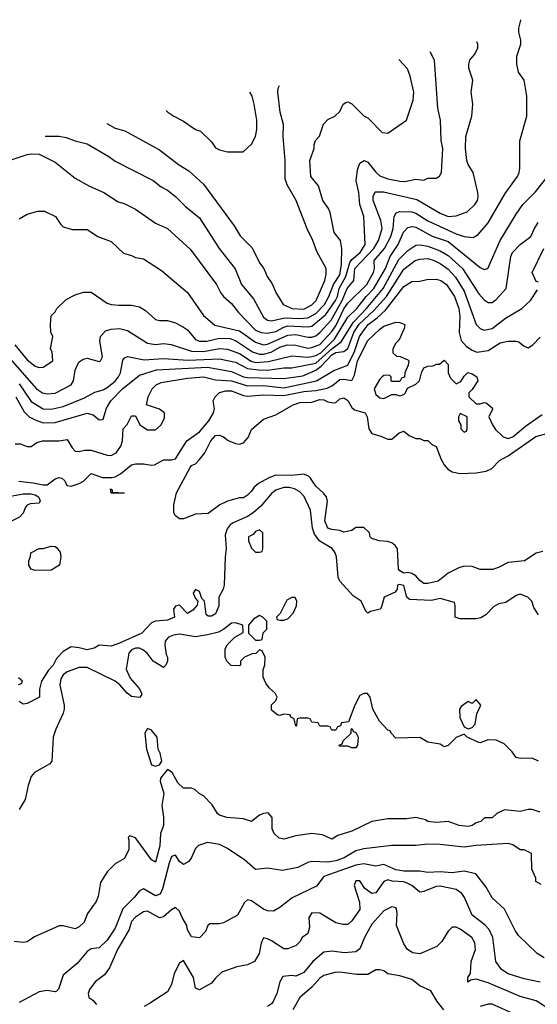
# Model space of a CAD drawing. Header units: inches. Extents: x 1793389 to 1900389, y 320802 to 470796.
# Tile 746 of 752: x 1856213 to 1858795, y 463317 to 468232. Entities that reach past the tile are written whole.
import ezdxf

# ---------------------------------------------------------------- set-up
doc = ezdxf.new("R2010")
doc.units = ezdxf.units.IN
doc.header["$MEASUREMENT"] = 0
doc.layers.add('B8456', color=7, linetype='Continuous')

msp = doc.modelspace()

# ---------------------------------------------------------------- linework, layer by layer
at = {"layer": 'B8456', "color": 2}
for points, elevation in [([(1856188, 466610), (1856250, 466534.8), (1856290, 466502.8), (1856310, 466496), (1856330, 466498), (1856378, 466530), (1856374.6, 466574.6), (1856366, 466590), (1856378, 466650), (1856368.4, 466671.6), (1856366, 466710), (1856370, 466754), (1856390, 466774), (1856398, 466790), (1856444.7, 466835.3), (1856490, 466858), (1856531.6, 466871.6), (1856570, 466871.3), (1856650, 466818), (1856670, 466811.3), (1856706.8, 466806.8), (1856770, 466807.3), (1856810, 466798.8), (1856839.9, 466779.9), (1856890, 466736), (1856911.1, 466731.1), (1856950, 466730.8), (1856990, 466719.1), (1857030, 466698), (1857050, 466684), (1857090, 466636.3), (1857110, 466627.2), (1857147.1, 466627.1), (1857210, 466642.7), (1857260.5, 466640.5), (1857290, 466630.3), (1857373.9, 466573.9), (1857410, 466562.4), (1857430, 466562.8), (1857467.3, 466572.7), (1857510, 466598.3), (1857548, 466610), (1857590, 466607.4), (1857650, 466592.9), (1857670, 466595.2), (1857710, 466610.3), (1857770, 466675.6), (1857790, 466704.2), (1857830, 466788.4), (1857850, 466817), (1857944.7, 466910), (1857978.7, 466970), (1857983.6, 466990), (1857980.7, 467030), (1858032.4, 467090), (1858064.4, 467150), (1858076.4, 467190), (1858080.9, 467250), (1858091.9, 467268.1), (1858110, 467275.5), (1858170, 467273.7), (1858190, 467267), (1858250, 467228.7), (1858390, 467163.1), (1858430, 467150.5), (1858474.8, 467145.2), (1858500.1, 467159.9), (1858550, 467218.8), (1858635.3, 467364.7), (1858696, 467450), (1858705.2, 467470), (1858709, 467490), (1858708.4, 467628.4), (1858744, 467750), (1858744, 467850), (1858729.2, 467930), (1858702, 467970), (1858694, 468010), (1858694, 468050), (1858713.2, 468110), (1858713.2, 468130), (1858702.7, 468170), (1858702.7, 468190), (1858712.7, 468230), (1858712.2, 468232.4)], 298), ([(1856210, 467238), (1856250, 467262), (1856303.1, 467276.9), (1856336.9, 467276.9), (1856390.7, 467250.7), (1856417.3, 467210), (1856430, 467199.1), (1856475.1, 467184.9), (1856550, 467184.7), (1856602, 467150), (1856670, 467124.7), (1856730, 467066), (1856770, 467056), (1856790, 467046), (1856830, 467038), (1856919.8, 466979.8), (1857050, 466871), (1857130, 466756), (1857186.7, 466706.7), (1857310, 466678.3), (1857390, 466621.7), (1857430, 466609), (1857450, 466613.1), (1857550, 466658), (1857590, 466660.8), (1857650, 466647.4), (1857670, 466647.4), (1857690, 466654.9), (1857709.8, 466670.2), (1857767, 466733), (1857821.4, 466830), (1857847.3, 466890), (1857880.7, 466930), (1857884.8, 466990), (1857980.4, 467090), (1858003.1, 467130), (1858021.3, 467190), (1858014.3, 467230), (1857976.9, 467330), (1857976.2, 467350), (1857986.3, 467373.7), (1858027.5, 467372.5), (1858194, 467334), (1858310, 467266.7), (1858350, 467250.4), (1858390, 467253.4), (1858446.3, 467273.7), (1858484, 467310), (1858497.2, 467330), (1858501.2, 467350), (1858499, 467370), (1858475.3, 467470), (1858450, 467508.7), (1858443.7, 467530), (1858437.2, 467590), (1858439, 467650), (1858469, 467750), (1858473.2, 467810), (1858466, 467870), (1858473.2, 467930), (1858453.2, 467990), (1858453.2, 468010), (1858459, 468030), (1858482, 468058), (1858499, 468090), (1858499, 468110), (1858494.4, 468122.3)], 302), ([(1856150, 467525.5), (1856250, 467558.8), (1856270, 467562.8), (1856310, 467561), (1856390, 467521), (1856490, 467441), (1856561.1, 467401.1), (1856632, 467370), (1856703.5, 467323.5), (1856734.4, 467314.4), (1856790, 467286), (1856890, 467216), (1856950.5, 467190.5), (1857065.2, 467085.2), (1857194.8, 466910), (1857214.8, 466870), (1857230, 466851), (1857270, 466816), (1857304, 466770), (1857390, 466683.1), (1857418, 466670), (1857450, 466667.6), (1857490, 466675.2), (1857530, 466697.7), (1857550, 466703.6), (1857650, 466698.5), (1857670, 466702.3), (1857739.7, 466760.3), (1857788.7, 466830), (1857798.9, 466850), (1857807.1, 466890), (1857839.8, 466950), (1857860, 467020), (1857870, 467034.6), (1857912.4, 467070), (1857936.9, 467110), (1857929.2, 467250), (1857909.3, 467310), (1857904.5, 467370), (1857892.1, 467427.9), (1857897.5, 467482.5), (1857910, 467516), (1857932, 467530), (1857950, 467521), (1857990, 467470.7), (1858010, 467453.4), (1858050, 467438), (1858110, 467426), (1858134.8, 467425.2), (1858190, 467436), (1858230, 467432), (1858250, 467442), (1858290, 467442), (1858308, 467452), (1858318, 467470), (1858324, 467590), (1858315.1, 467630), (1858312.7, 467730), (1858299.3, 467790), (1858282, 468030), (1858260.7, 468072.7)], 306), ([(1856340.1, 467650.3), (1856410, 467650.4), (1856445.1, 467645.1), (1856490, 467627.3), (1856550, 467613.4), (1856658, 467550), (1856690, 467526), (1856878, 467430), (1856918, 467398), (1856950, 467381), (1856991, 467350), (1857039.9, 467299.9), (1857110, 467242.8), (1857207.7, 467090), (1857288.1, 466988.1), (1857319.1, 466910), (1857379, 466839), (1857430, 466747.7), (1857450, 466733), (1857470, 466728.5), (1857536.5, 466743.5), (1857610, 466740.7), (1857650, 466744.4), (1857690, 466765.3), (1857732.9, 466810), (1857756, 466850), (1857777.8, 466910), (1857810, 466958), (1857819.3, 467010), (1857819.5, 467090), (1857812.7, 467130), (1857782.7, 467170), (1857761.2, 467270), (1857753.2, 467290), (1857726, 467330), (1857703.2, 467403.2), (1857665.2, 467450), (1857661.2, 467530), (1857682, 467590), (1857682, 467610), (1857688.7, 467630), (1857708.9, 467651.1), (1857728.9, 467711.1), (1857750, 467734), (1857786, 467750), (1857810, 467774), (1857826, 467810), (1857840.4, 467819.6), (1857850, 467822), (1857870, 467812), (1857931.6, 467751.6), (1857950, 467742), (1858022, 467670), (1858050, 467666), (1858142, 467730), (1858176, 467830), (1858179.3, 467870), (1858160.9, 467950), (1858147.5, 467987.5), (1858103.8, 468034.2)], 310), ([(1856648.1, 467714.5), (1856690, 467691), (1856738, 467678), (1856910, 467582.8), (1857004.7, 467510), (1857057.5, 467477.5), (1857130.5, 467410.5), (1857282.5, 467202.5), (1857313.2, 467153.2), (1857373.2, 467093.2), (1857410, 467018), (1857431, 466990), (1857446.8, 466950), (1857473.2, 466913.2), (1857490.8, 466870), (1857526.8, 466810), (1857572, 466790), (1857630, 466787.6), (1857670, 466808.7), (1857691.3, 466830), (1857735.1, 466930), (1857742, 466962), (1857741.2, 466990), (1857694.8, 467074.8), (1857676, 467130), (1857647.5, 467187.5), (1857592.3, 467330), (1857547.7, 467407.7), (1857537.5, 467437.5), (1857537, 467530), (1857527, 467650), (1857529.6, 467710), (1857512, 467770), (1857501.2, 467870), (1857502, 467890), (1857509.9, 467903.2)], 314), ([(1856944, 467778.9), (1856952, 467770), (1856982, 467750), (1857030, 467726), (1857090, 467684.7), (1857115.3, 467675.3), (1857170, 467622), (1857190, 467592), (1857210, 467582), (1857250, 467572), (1857327.3, 467572.7), (1857368.9, 467611.1), (1857388.7, 467650), (1857396.5, 467683.5), (1857396, 467730), (1857382.7, 467810), (1857372.3, 467850), (1857360.8, 467870.1)], 318), ([(1856102, 466610), (1856296.3, 466390), (1856326, 466370), (1856350, 466363.8), (1856390, 466368.2), (1856469.2, 466410), (1856480.9, 466430), (1856490, 466482), (1856501.2, 466510), (1856510, 466524.7), (1856530, 466538), (1856550, 466542.8), (1856610, 466526.8), (1856615.3, 466530), (1856625.2, 466550), (1856612.1, 466627.9), (1856616, 466650), (1856640.7, 466679.3), (1856670, 466688), (1856710.5, 466690.5), (1856750, 466680.5), (1856850, 466618), (1856890, 466610.6), (1856930, 466615.5), (1856969.4, 466610.6), (1857070, 466577.4), (1857130, 466576.5), (1857210, 466591.5), (1857250, 466587.6), (1857310, 466565.2), (1857367.3, 466527.3), (1857390, 466521.2), (1857454.3, 466525.7), (1857570, 466554.6), (1857647.3, 466547.3), (1857670, 466550.2), (1857690, 466555.5), (1857715.3, 466570), (1857782.9, 466637.1), (1857850, 466746.7), (1857894.3, 466790), (1857941.5, 466850), (1857980.4, 466890), (1858038.2, 466990), (1858061.7, 467050), (1858100.5, 467110), (1858127.7, 467172.3), (1858150, 467195.5), (1858170, 467200.4), (1858190, 467195.8), (1858271.4, 467151.4), (1858350, 467125.7), (1858510, 466996), (1858530, 466986), (1858548.9, 466991.1), (1858609.7, 467130.3), (1858690, 467261), (1858722.7, 467310), (1858786.8, 467373.2), (1858894, 467510)], 294), ([(1856210, 466414.4), (1856270, 466327), (1856330, 466290.4), (1856370, 466288.7), (1856430, 466301.3), (1856535.8, 466344.2), (1856587.5, 466372.5), (1856630, 466384.4), (1856650, 466396.4), (1856690, 466428.4), (1856705.6, 466450), (1856715.1, 466470), (1856727.3, 466532.7), (1856736, 466544), (1856750, 466550.8), (1856833.7, 466533.7), (1856930, 466541.7), (1857053, 466533), (1857210, 466538.9), (1857290, 466522.3), (1857350.2, 466490.2), (1857404, 466484), (1857450, 466483.2), (1857530, 466494.3), (1857570, 466494.6), (1857690, 466518), (1857770, 466588.7), (1857816.5, 466623.5), (1857878.3, 466721.7), (1857943.1, 466790), (1858026.2, 466890), (1858105.2, 467034.8), (1858150, 467080.4), (1858190, 467106), (1858211.5, 467108.5), (1858250, 467101.7), (1858310, 467078.9), (1858350, 467055.3), (1858422, 466990), (1858503, 466863), (1858530, 466833.4), (1858550, 466820.7), (1858570, 466820.7), (1858590, 466834.8), (1858639.3, 466890), (1858662.9, 467050), (1858672.3, 467070), (1858709.2, 467110), (1858763.7, 467150), (1858780.9, 467190), (1858800.5, 467219.5)], 290), ([(1858802, 466922), (1858790, 466926), (1858769, 466970), (1858828.7, 467090)], 286), ([(1856194, 466350), (1856234.9, 466274.9), (1856260.7, 466250), (1856290, 466234), (1856330, 466219.5), (1856390, 466222), (1856550, 466268.4), (1856579.6, 466259.6), (1856610, 466234.8), (1856624, 466236), (1856630, 466238), (1856646.7, 466293.3), (1856667, 466330), (1856725.6, 466390), (1856810, 466457.1), (1856895.8, 466484.2), (1857150, 466496.9), (1857270, 466476.5), (1857330, 466450.2), (1857350, 466446), (1857530, 466440.9), (1857625.9, 466454.1), (1857690, 466482.2), (1857717.4, 466502.6), (1857770, 466559), (1857790, 466570.9), (1857830, 466576), (1857849.8, 466590.2), (1857880.7, 466670), (1857907.1, 466712.9), (1857979.9, 466780.1), (1858042.7, 466850), (1858130, 466986.4), (1858186, 467030), (1858210, 467037.6), (1858250, 467039.5), (1858281, 467030), (1858310, 467015.8), (1858350, 466986.4), (1858387.1, 466947.1), (1858430, 466876.3), (1858490, 466711), (1858510, 466690.8), (1858530, 466682.8), (1858570, 466690.6), (1858637.2, 466742.8), (1858719, 466790), (1858762, 466830), (1858796.4, 466883.6)], 286), ([(1856190, 466114.8), (1856214.4, 466114.4), (1856250, 466102), (1856270, 466102), (1856299, 466121), (1856326, 466130), (1856409.3, 466130.7), (1856450, 466136), (1856474.4, 466094.4), (1856490, 466078), (1856510, 466076), (1856536.6, 466083.4), (1856570, 466082.6), (1856650, 466059.1), (1856670, 466057.3), (1856694, 466070), (1856717.5, 466102.5), (1856725.2, 466130), (1856729.4, 466190.6), (1856748.9, 466211.1), (1856770, 466254), (1856790, 466254), (1856812, 466210), (1856850, 466184.7), (1856890, 466184.7), (1856918, 466210), (1856934.6, 466245.4), (1856935.3, 466270), (1856910, 466288.7), (1856846, 466310), (1856854, 466350), (1856873.2, 466390), (1856894, 466410), (1856918.3, 466421.7), (1857050, 466442.6), (1857130, 466450.2), (1857190, 466435.2), (1857270, 466430.2), (1857350, 466404.9), (1857430, 466406.4), (1857530, 466394.4), (1857693.2, 466430), (1857779.7, 466480.3), (1857850, 466508.2), (1857883.7, 466576.3), (1857908.6, 466651.4), (1857935.8, 466690), (1857951.6, 466710), (1857996.5, 466743.5), (1858037.2, 466782.8), (1858130, 466900.4), (1858170, 466924.9), (1858210, 466927.3), (1858244.1, 466935.9), (1858290, 466936.4), (1858314.8, 466930), (1858341.6, 466910), (1858382, 466850), (1858403.1, 466790), (1858408.7, 466750), (1858404.9, 466670), (1858415.5, 466630), (1858441.4, 466601.4), (1858470, 466582), (1858493, 466573), (1858550, 466580.5), (1858610, 466619.1), (1858650, 466628), (1858690, 466627.7), (1858703.4, 466623.4), (1858730, 466602.8), (1858750, 466594.8), (1858773.2, 466610), (1858810, 466646.8)], 282), ([(1856207.9, 465927.9), (1856280.5, 465920.5), (1856329.6, 465910.4), (1856350, 465910.7), (1856390, 465940.7), (1856410, 465946.8), (1856422.8, 465942.8), (1856438, 465930), (1856447.3, 465907.3), (1856470, 465904), (1856510, 465916.4), (1856530.9, 465929.1), (1856570, 465966.8), (1856626.5, 465946.5), (1856673.3, 465946.7), (1856690, 465950.4), (1856715.2, 465964.8), (1856770, 466010.4), (1856790, 466015.3), (1856830, 466015.8), (1856870, 466008), (1856886, 466010), (1856930, 466035.5), (1856970, 466034.9), (1856990, 466040.7), (1857046, 466130), (1857110, 466174.4), (1857156.2, 466230), (1857179.3, 466270), (1857184, 466290), (1857178, 466330), (1857188.7, 466350), (1857209.6, 466370.4), (1857241, 466379), (1857270, 466380.3), (1857330, 466355.8), (1857350, 466352.2), (1857430, 466360.3), (1857530, 466355.5), (1857630, 466376.2), (1857690, 466380.8), (1857746.6, 466393.4), (1857773.9, 466406.1), (1857810, 466435.3), (1857830, 466438), (1857870, 466430.8), (1857882.6, 466457.4), (1857898.8, 466530), (1857950, 466630.4), (1858010, 466688.2), (1858030, 466701.6), (1858090, 466722.8), (1858110, 466721), (1858134, 466710), (1858131.3, 466690), (1858106, 466634), (1858090, 466618), (1858074, 466590), (1858074, 466570), (1858092.7, 466552.7), (1858111.6, 466551.6), (1858150, 466534), (1858154, 466530), (1858151.6, 466508.4), (1858134, 466470), (1858132.7, 466447.3), (1858118, 466442), (1858110, 466426), (1858070, 466426), (1858066, 466430), (1858066, 466450), (1858058, 466458), (1858030, 466455.3), (1858022, 466450), (1858010, 466438), (1857981, 466390), (1857990, 466362), (1858010, 466344.7), (1858030, 466341), (1858070, 466362), (1858090, 466362), (1858110, 466354), (1858130, 466362), (1858138, 466370), (1858147.3, 466392.7), (1858190, 466412), (1858208, 466430), (1858218, 466470), (1858230, 466494), (1858250, 466502), (1858276.4, 466503.6), (1858292.7, 466512.7), (1858307.3, 466512.7), (1858330, 466532), (1858351.1, 466511.1), (1858351.3, 466470), (1858362, 466442), (1858390, 466414), (1858414.6, 466425.4), (1858430, 466452), (1858449.1, 466470.9), (1858470, 466464.7), (1858494, 466450), (1858498, 466430), (1858470, 466386), (1858454, 466370), (1858454, 466350), (1858490, 466314), (1858510, 466314), (1858530, 466322), (1858539.6, 466319.6), (1858570, 466294), (1858571.6, 466288.4), (1858554, 466250), (1858572, 466210), (1858587.1, 466187.1), (1858624.7, 466150), (1858650, 466142), (1858673.2, 466150), (1858736.9, 466203.1), (1858819.3, 466260.7)], 278), ([(1858822.8, 465577.2), (1858790, 465568.7), (1858732, 465530), (1858650, 465522), (1858602, 465498), (1858571.7, 465488.3), (1858510, 465487.8), (1858470, 465502), (1858430, 465503.7), (1858403.8, 465496.2), (1858350.4, 465469.6), (1858301, 465430), (1858250, 465417), (1858230, 465418), (1858210, 465432.3), (1858190, 465455.1), (1858170, 465467.6), (1858150, 465472.7), (1858128.7, 465470), (1858110, 465481.2), (1858102.7, 465490), (1858097.2, 465590), (1858087, 465607), (1858070, 465621.2), (1858047.5, 465627.5), (1858006, 465630), (1857970, 465642), (1857962, 465650), (1857958, 465670), (1857930, 465698), (1857890, 465698), (1857870, 465682), (1857830, 465674), (1857810, 465682.7), (1857770, 465687), (1857750, 465694), (1857736, 465730), (1857749, 465829), (1857744, 465850), (1857729.4, 465869.4), (1857690, 465904), (1857663.9, 465943.9), (1857653.8, 465953.8), (1857630, 465963.7), (1857570, 465957.6), (1857490, 465958), (1857455.3, 465944.7), (1857403.8, 465916.2), (1857382, 465898), (1857370, 465878), (1857350, 465858), (1857330, 465846), (1857310, 465846), (1857250, 465828.7), (1857212, 465810), (1857153.7, 465766.3), (1857090, 465764), (1857030, 465741.2), (1857010, 465741.2), (1856990, 465755.3), (1856982.7, 465770), (1856981.2, 465810), (1856995.3, 465870), (1857063.3, 465996.7), (1857070, 466006), (1857090, 466014.8), (1857110, 466036), (1857136, 466070), (1857166.6, 466130), (1857190, 466157.3), (1857210, 466158.8), (1857230, 466150.7), (1857252.3, 466132.3), (1857290, 466117.3), (1857310, 466114), (1857330, 466120.7), (1857352.8, 466147.2), (1857370, 466186.8), (1857430, 466238.8), (1857490, 466259.1), (1857577.2, 466310), (1857610, 466321.3), (1857670, 466323.7), (1857710, 466335.6), (1857730, 466334.6), (1857750, 466324.9), (1857779.7, 466320.3), (1857790, 466322), (1857810, 466339.1), (1857830, 466344.9), (1857850, 466330.7), (1857870, 466296), (1857884.1, 466284.1), (1857936, 466270), (1857946.8, 466250), (1857955.5, 466190), (1857970, 466166), (1858014, 466154), (1858050, 466138), (1858070, 466138), (1858106, 466170), (1858130, 466178), (1858156.9, 466156.9), (1858190, 466142), (1858210, 466142), (1858230, 466132), (1858250, 466132), (1858270, 466112), (1858290, 466102), (1858315.9, 466035.9), (1858330.5, 466010.5), (1858348.3, 465988.3), (1858370, 465974.8), (1858410, 465967.3), (1858490, 465970.4), (1858540.7, 465979.3), (1858567.9, 465992.1), (1858607.6, 466032.4), (1858650, 466055.8), (1858788.6, 466151.4), (1858850, 466168.7)], 274), ([(1858801.2, 465261.2), (1858778, 465298), (1858768.9, 465328.9), (1858748, 465350), (1858710, 465364), (1858690, 465357.2), (1858638, 465322), (1858604, 465316), (1858578, 465302), (1858539.1, 465260.9), (1858513.7, 465246.3), (1858490, 465241.2), (1858410, 465242), (1858386, 465250), (1858386, 465310), (1858382, 465322), (1858310, 465342), (1858267.1, 465332.9), (1858158, 465338), (1858144, 465350), (1858130, 465408), (1858106.7, 465413.3), (1858098, 465410), (1858096, 465390), (1858086.4, 465373.6), (1858031, 465349), (1858018.8, 465301.2), (1858012, 465290), (1857962.8, 465277.2), (1857950, 465269), (1857940.2, 465280.2), (1857917.2, 465330), (1857876.1, 465356.1), (1857809.4, 465430), (1857802, 465450), (1857793.3, 465550), (1857787.3, 465570), (1857772.6, 465592.6), (1857710, 465629.3), (1857683.3, 465663.3), (1857674.6, 465694.6), (1857664.2, 465784.2), (1857632.1, 465852.1), (1857610, 465874.5), (1857584, 465890), (1857557.1, 465897.1), (1857530, 465897.4), (1857490, 465883.6), (1857470, 465867), (1857416.4, 465803.6), (1857377.1, 465770), (1857350, 465752.8), (1857278.7, 465721.3), (1857263, 465710), (1857248, 465690), (1857238.8, 465661.2), (1857243, 465590), (1857237.3, 465550), (1857232.7, 465410), (1857227.7, 465390), (1857206, 465350), (1857206.8, 465306.8), (1857190, 465266.6), (1857170, 465255.1), (1857154, 465254), (1857142.7, 465262.7), (1857135.3, 465330), (1857122, 465342), (1857110, 465378), (1857090, 465388), (1857078, 465370), (1857090, 465342), (1857102, 465330), (1857098, 465310), (1857076.3, 465283.7), (1857050, 465268.7), (1857010, 465309.2), (1856990, 465305.2), (1856980.5, 465290), (1856984.7, 465250), (1856950, 465235.1), (1856890, 465229.6), (1856870, 465222), (1856822, 465170), (1856710, 465119.7), (1856670, 465104.5), (1856610, 465109), (1856585.2, 465094.8), (1856550, 465086), (1856510, 465097.2), (1856470, 465102), (1856430, 465079), (1856397.1, 465042.9), (1856379.1, 465010), (1856355.8, 464984.2), (1856321, 464930), (1856311.3, 464890), (1856312, 464850), (1856250, 464818), (1856230, 464815.3), (1856210, 464828.7)], 278), ([(1858802, 464530), (1858770, 464545.2), (1858710, 464544), (1858690, 464549), (1858670, 464578), (1858630, 464618), (1858590, 464635.3), (1858550, 464638), (1858510, 464622), (1858503.1, 464623.1), (1858446, 464650), (1858430, 464666), (1858390, 464648), (1858350.9, 464609.1), (1858330, 464602), (1858310, 464616), (1858250, 464625.2), (1858210, 464648.7), (1858090, 464646), (1858066, 464670), (1858062, 464682), (1858050, 464686), (1858008.7, 464730), (1857975.3, 464790), (1857962, 464850), (1857948.4, 464868.4), (1857930, 464868.7), (1857910, 464858), (1857884.7, 464810), (1857852.7, 464727.3), (1857818, 464722), (1857812.7, 464707.3), (1857798, 464702), (1857790, 464686), (1857770, 464686), (1857762, 464702), (1857750, 464706), (1857710, 464706), (1857702, 464722), (1857670, 464726), (1857662, 464742), (1857650, 464746), (1857610, 464746), (1857598, 464742), (1857594, 464710), (1857590, 464706), (1857582, 464742), (1857566, 464750), (1857562, 464762), (1857530, 464766), (1857510, 464758), (1857500.4, 464760.4), (1857470, 464786), (1857468.4, 464811.6), (1857490, 464834), (1857498, 464850), (1857488, 464870), (1857457.2, 464897.2), (1857440.2, 464920.2), (1857428, 464950), (1857428.4, 464988.4), (1857435.3, 465010), (1857438, 465050), (1857422, 465082), (1857410, 465086), (1857391.6, 465068.4), (1857372.7, 465067.3), (1857334, 465050), (1857314, 465030), (1857314, 465010), (1857310, 465006), (1857268.4, 465008.4), (1857246, 465030), (1857238, 465050), (1857238, 465090), (1857248.4, 465111.6), (1857286, 465150), (1857327.3, 465172.7), (1857326, 465210), (1857290, 465222), (1857270, 465219), (1857230.9, 465189.1), (1857204.5, 465175.5), (1857150, 465160.7), (1857090, 465151.5), (1857010, 465165.1), (1856979.9, 465160.1), (1856956, 465150), (1856938.8, 465130), (1856937.3, 465110), (1856944, 465064), (1856950.8, 465049.2), (1856950.9, 465029.1), (1856942, 465010), (1856930, 464998), (1856878, 465030), (1856849, 465070), (1856827.2, 465087.2), (1856810, 465094), (1856790, 465095.1), (1856770, 465086), (1856758, 465070), (1856744.7, 464990), (1856764.5, 464944.5), (1856810, 464891), (1856821, 464870), (1856819.8, 464860.2), (1856811.1, 464848.9), (1856770, 464853.2), (1856749, 464870), (1856712.5, 464912.5), (1856688.7, 464930), (1856550, 464997.6), (1856510, 464998.4), (1856450, 464976.2), (1856430, 464960.9), (1856418.3, 464941.7), (1856412.7, 464910), (1856435.5, 464810), (1856434.9, 464790), (1856430.3, 464769.7), (1856393, 464690), (1856380.5, 464650), (1856373, 464530), (1856362.8, 464517.2), (1856286.7, 464473.3), (1856270, 464454), (1856254.9, 464410), (1856240.7, 464339.3), (1856210.9, 464289.1)], 282), ([(1856207.3, 464912.7), (1856222, 464918), (1856226, 464930), (1856207.3, 464947.3)], 278), ([(1858810, 464275.3), (1858770, 464289), (1858750, 464289), (1858710, 464279), (1858631.6, 464288.4), (1858594, 464270), (1858570, 464248), (1858532.7, 464247.3), (1858514, 464230), (1858490, 464222), (1858470.6, 464209.4), (1858450, 464205.2), (1858406, 464210), (1858350, 464229.2), (1858290, 464225.2), (1858250, 464229.3), (1858237, 464237), (1858190, 464249.3), (1858143.2, 464243.2), (1858050, 464242.7), (1857970, 464229), (1857870, 464181.2), (1857799.8, 464160.2), (1857770, 464142), (1857722.9, 464162.9), (1857670.4, 464169.6), (1857590, 464157.2), (1857530, 464141.2), (1857506.8, 464146.8), (1857482, 464170), (1857473.2, 464193.2), (1857472.7, 464250), (1857452, 464272), (1857430, 464269.4), (1857410, 464260.9), (1857370, 464229), (1857330, 464242.7), (1857246, 464250), (1857210, 464261.2), (1857199, 464270), (1857172.5, 464312.5), (1857130, 464358), (1857108, 464370), (1857086, 464390), (1857070, 464395.3), (1857030, 464395.3), (1857002.5, 464422.5), (1856974.2, 464474.2), (1856950, 464488.7), (1856914.8, 464445.2), (1856914, 464430), (1856932.7, 464370), (1856921.3, 464310), (1856930.4, 464250.4), (1856930.4, 464210), (1856915.5, 464170), (1856912.1, 464107.9), (1856890, 464026), (1856870, 464038), (1856790, 464148), (1856762, 464158), (1856754, 464150), (1856758, 464138), (1856758, 464090), (1856736, 464044), (1856690, 464018), (1856650, 463978), (1856615.3, 463924.7), (1856604.5, 463855.5), (1856594.8, 463830), (1856550.8, 463770), (1856533.7, 463726.3), (1856510, 463704), (1856490, 463694), (1856430, 463709), (1856410, 463708.7), (1856286.4, 463653.6), (1856250, 463628), (1856230, 463626), (1856186, 463630)], 286), ([(1858814.6, 463914.6), (1858788, 463930), (1858787.3, 463947.3), (1858768.4, 463991.6), (1858766, 464070), (1858730, 464088), (1858710, 464088.7), (1858672.9, 464112.9), (1858650, 464119), (1858490, 464109.4), (1858430, 464100.9), (1858310, 464114.5), (1858250, 464116), (1858190, 464109.2), (1858069.5, 464109.5), (1857930, 464093.6), (1857890, 464083.6), (1857832.3, 464047.7), (1857790, 464032.8), (1857750, 464026.9), (1857670, 464029.6), (1857650, 464024.5), (1857600.9, 463999.1), (1857524.5, 463984.5), (1857450, 463997.2), (1857390, 463989), (1857336.9, 464036.9), (1857250, 464095.3), (1857210, 464115.3), (1857150, 464124), (1857104.7, 464110), (1857090, 464095.3), (1857070.5, 464049.5), (1857056, 464030), (1857030, 464014), (1857010, 464029), (1856990, 464062), (1856970, 464054), (1856958, 464022), (1856925.8, 463894.1), (1856913.5, 463866.5), (1856890, 463858.4), (1856830, 463892.7), (1856810, 463882.7), (1856784, 463850), (1856727.1, 463792.9), (1856690, 463697.2), (1856650, 463637.2), (1856610, 463599), (1856570, 463593.2), (1856550, 463581.2), (1856499, 463521), (1856430, 463462), (1856407.1, 463392.9), (1856396.8, 463383.2), (1856390, 463379), (1856350, 463385.2), (1856310, 463379.3), (1856210, 463326.6)], 290), ([(1858830, 463549.2), (1858795.3, 463570), (1858700.9, 463660.9), (1858684.7, 463684.7), (1858632, 463792), (1858570, 463849), (1858540.9, 463900.9), (1858489, 463969), (1858430, 463981.2), (1858370, 463972.7), (1858310, 463978.4), (1858250, 463975.6), (1858210, 463981.6), (1858130, 463981.1), (1858090, 463988.4), (1858030, 464014), (1857990, 464006.6), (1857930, 464018.7), (1857890, 464011.2), (1857730, 463955.1), (1857693.7, 463906.3), (1857572.1, 463847.9), (1857510, 463799.3), (1857478.5, 463781.5), (1857450, 463783.7), (1857430, 463792.3), (1857370, 463833.2), (1857350, 463839), (1857334.4, 463825.6), (1857298.8, 463761.2), (1857230, 463724), (1857210, 463719), (1857161, 463719), (1857152, 463710), (1857139.8, 463680.2), (1857110, 463648.7), (1857070, 463654), (1857050, 463688.7), (1857047, 463710), (1857022.9, 463750), (1857010, 463782), (1856990, 463799.3), (1856970, 463789), (1856930, 463753.2), (1856910, 463748.7), (1856850, 463781.2), (1856830, 463778), (1856790, 463752.3), (1856770.7, 463730), (1856759.3, 463690), (1856701.3, 463590), (1856661.7, 463498.3), (1856635.8, 463464.2), (1856590, 463429), (1856560.7, 463390), (1856554.8, 463370), (1856558, 463350), (1856578, 463338), (1856595.9, 463315.9)], 294), ([(1858810, 463426.6), (1858730, 463443.7), (1858650, 463469.5), (1858617.2, 463490), (1858589, 463530), (1858573.6, 463650), (1858554.5, 463690), (1858533.3, 463713.3), (1858470, 463762), (1858432.7, 463850), (1858419.3, 463870), (1858390, 463889.4), (1858310, 463906.3), (1858290, 463904.7), (1858230, 463879.5), (1858210, 463876), (1858169.3, 463910), (1858150, 463920.5), (1858130, 463927.8), (1858071.5, 463931.5), (1858050, 463938), (1858030, 463929.2), (1857990, 463872.7), (1857970, 463869.4), (1857934.2, 463894.2), (1857910, 463932.7), (1857890, 463933.2), (1857881, 463910), (1857907.5, 463827.5), (1857910.6, 463790), (1857870, 463734), (1857850, 463715.3), (1857825.4, 463714.6), (1857790, 463723.7), (1857710, 463772.3), (1857670, 463774), (1857656, 463750), (1857658.8, 463701.2), (1857651.3, 463670), (1857622, 463650), (1857610.9, 463629.1), (1857592, 463610), (1857550, 463594), (1857530, 463594), (1857470, 463633.2), (1857450, 463644), (1857430, 463648), (1857418, 463622), (1857407.3, 463570), (1857384.7, 463530), (1857350, 463513.2), (1857296.8, 463503.2), (1857222, 463478), (1857190, 463448), (1857170, 463422), (1857110, 463388.7), (1857090, 463398), (1857079.3, 463450), (1857030, 463535.3), (1857010, 463522), (1856983.1, 463470), (1856970, 463415.3), (1856950, 463379), (1856859.8, 463320.2), (1856834.4, 463305.6)], 298), ([(1858850, 463296.2), (1858790, 463334), (1858710, 463356.2), (1858550, 463423.6), (1858490, 463442), (1858462, 463438), (1858448, 463428), (1858448.7, 463450), (1858462, 463470), (1858466, 463530), (1858487, 463590), (1858483.3, 463623.3), (1858469.3, 463650), (1858410, 463692.7), (1858390, 463701.2), (1858370, 463702), (1858350, 463682), (1858318.8, 463630), (1858294.6, 463605.4), (1858210, 463569.3), (1858173.6, 463573.6), (1858148, 463590), (1858130, 463618), (1858093.2, 463710), (1858096, 463770), (1858092.7, 463792.7), (1858090, 463798), (1858070, 463804), (1858030, 463784), (1857970, 463717.2), (1857933, 463650), (1857910, 463594), (1857890, 463578), (1857834.2, 463574.2), (1857770, 463582.7), (1857730, 463577.2), (1857675.5, 463530), (1857630, 463475.1), (1857590, 463458), (1857570, 463460.9), (1857525.2, 463454.8), (1857510.6, 463429.4), (1857496.3, 463370), (1857477.3, 463330), (1857470, 463319), (1857450, 463305.2)], 302), ([(1858329.6, 463290), (1858296.2, 463330), (1858264.5, 463384.5), (1858210, 463409.2), (1858170, 463441.2), (1858110, 463459.5), (1858049.6, 463469.6), (1858030, 463484), (1858010, 463489), (1857990, 463488.7), (1857950, 463465.2), (1857894.8, 463465.2), (1857810, 463477), (1857784.7, 463475.3), (1857730, 463460.7), (1857710, 463447.3), (1857670, 463402), (1857610.6, 463350), (1857576.3, 463290)], 306), ([(1858670, 463272.3), (1858570, 463318), (1858550, 463318), (1858510, 463306.6)], 306)]:
    msp.add_lwpolyline(points, dxfattribs=dict(at, elevation=elevation))
for points, elevation in [([(1858410, 466266), (1858402, 466250), (1858402, 466230), (1858414, 466210), (1858414, 466190), (1858430, 466174), (1858442, 466178), (1858446, 466190), (1858446, 466250)], 278), ([(1856030, 465698), (1856018, 465710), (1856018, 465730), (1856053.6, 465766.4), (1856075.3, 465804.7), (1856078, 465830), (1856110, 465850.8), (1856150, 465850.8), (1856230, 465866), (1856270, 465866), (1856290, 465860.7), (1856306, 465850), (1856314.8, 465830), (1856310, 465818), (1856264.7, 465815.3), (1856250, 465808), (1856241, 465799), (1856230.9, 465769.1), (1856211.1, 465748.9), (1856130, 465708), (1856110, 465708), (1856090, 465698)], 274), ([(1856730, 465868.7), (1856669.3, 465869.3), (1856666, 465890), (1856674, 465886), (1856674, 465874), (1856734, 465870)], 274), ([(1857410, 465686), (1857390, 465678), (1857376.9, 465663.1), (1857354, 465650), (1857354, 465630), (1857370, 465594), (1857390, 465574), (1857410, 465574), (1857422, 465578), (1857426, 465590), (1857426, 465670)], 282), ([(1856290, 465482), (1856270, 465488.7), (1856258, 465510), (1856258, 465530), (1856267.3, 465552.7), (1856268.9, 465571.1), (1856310, 465592), (1856330, 465592), (1856370, 465604.7), (1856390, 465602), (1856396.9, 465596.9), (1856414, 465574), (1856418.8, 465550), (1856410.8, 465510), (1856370, 465484)], 274), ([(1857570, 465348), (1857545.4, 465334.6), (1857512.7, 465267.3), (1857494, 465250), (1857498, 465238), (1857510, 465234), (1857530, 465234), (1857550, 465242), (1857578, 465270), (1857594.6, 465305.4), (1857595.3, 465330), (1857587.3, 465347.3)], 282), ([(1857410, 465258), (1857379.6, 465240.4), (1857354, 465210), (1857354, 465170), (1857390, 465134), (1857410, 465134), (1857422, 465138), (1857428.4, 465171.6), (1857446, 465190), (1857446, 465230), (1857426, 465250)], 282), ([(1858490, 464838), (1858470, 464818), (1858450, 464828.7), (1858416.3, 464803.7), (1858408, 464790), (1858408.1, 464748.1), (1858430, 464702), (1858450, 464691.3), (1858470, 464698), (1858485.2, 464714.8), (1858493.6, 464766.4), (1858513.2, 464810)], 282), ([(1856850, 464693.2), (1856837.3, 464670), (1856844.9, 464590), (1856870, 464512), (1856890, 464506), (1856910, 464512), (1856922, 464530), (1856914, 464570), (1856904, 464590), (1856898, 464650), (1856870, 464685.2)], 286), ([(1857870, 464598), (1857850, 464606), (1857810, 464606), (1857806, 464610), (1857822, 464618), (1857827.3, 464632.7), (1857866, 464670), (1857866, 464690), (1857870, 464694), (1857878, 464678), (1857890, 464674), (1857902, 464650), (1857898, 464610), (1857890, 464598)], 282)]:
    msp.add_lwpolyline(points, close=True, dxfattribs=dict(at, elevation=elevation))

doc.saveas('drawing.dxf')
